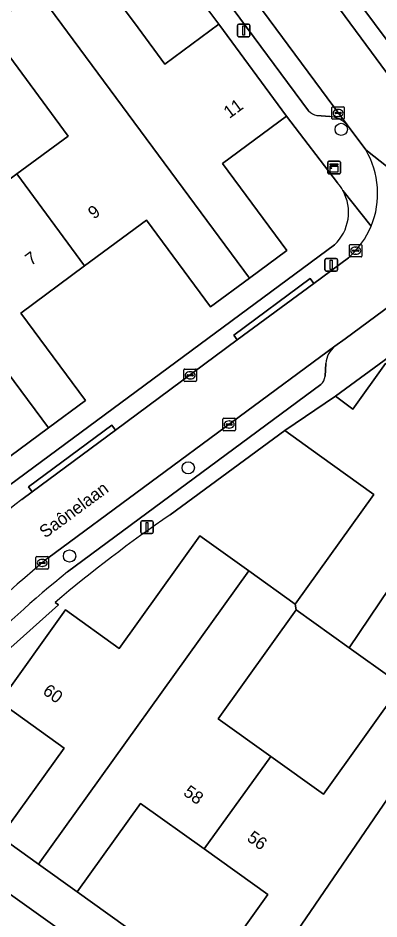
# Model space of a CAD drawing. Extents: x 157767 to 159172, y 387839 to 389425.
# Drawn here: x 158248.5 to 158277.3, y 388763.9 to 388835.7 of the extents above; entities that cross this region are included whole.
import ezdxf

# ---------------------------------------------------------------- set-up
doc = ezdxf.new("R2010")
doc.units = 0
for name, color, linetype in [('IMGEO_Boom', 7, 'Continuous'), ('IMGEO_Erf', 7, 'Continuous'), ('IMGEO_Kast', 7, 'Continuous'), ('IMGEO_Kolk', 7, 'Continuous'), ('IMGEO_Lichtmast', 7, 'Continuous'), ('IMGEO_Muur', 7, 'Continuous'), ('IMGEO_Openbare_ruimte_label', 7, 'Continuous'), ('IMGEO_Pand', 7, 'Continuous'), ('IMGEO_Pand_nummerreeks', 7, 'Continuous'), ('IMGEO_Parkeervlak_open', 7, 'Continuous'), ('IMGEO_Rijbaan_lokaal_open', 7, 'Continuous'), ('IMGEO_Voetpad_open', 7, 'Continuous')]:
    doc.layers.add(name, color=color, linetype=linetype)

msp = doc.modelspace()

# ---------------------------------------------------------------- linework, layer by layer
at = {"layer": 'IMGEO_Boom'}
for centre in [(158274.27, 388826.848), (158262.073, 388799.866), (158252.62, 388792.836)]:
    msp.add_circle(centre, 0.489, dxfattribs=at)
at = {"layer": 'IMGEO_Erf'}
for points in [[(158336.583, 388868.029), (158330.688, 388860.972), (158315.168, 388873.93), (158312.265, 388876.354), (158304.422, 388882.902), (158297.761, 388888.464), (158291.64, 388893.575), (158291.561, 388893.641), (158291.482, 388893.707), (158255.376, 388866.868), (158255.05, 388864.819), (158261.746, 388855.773), (158272.039, 388841.868), (158277.918, 388833.925), (158281.995, 388828.417)], [(158253.808, 388840.713), (158258.074, 388834.949), (158260.215, 388832.055), (158264.501, 388835.227), (158262.359, 388838.121)], [(158273.985, 388822.573), (158269.916, 388827.91), (158264.794, 388824.12), (158269.926, 388817.184), (158266.962, 388814.99), (158263.857, 388812.693), (158258.74, 388819.609), (158253.805, 388815.957), (158248.717, 388812.192), (158253.872, 388805.224), (158250.936, 388803.051), (158247.842, 388800.762), (158242.694, 388807.718), (158237.749, 388804.059), (158232.67, 388800.301), (158237.801, 388793.367), (158234.83, 388791.168), (158231.798, 388788.924), (158226.655, 388795.873), (158221.563, 388792.105)], [(158247.214, 388798.037), (158273.729, 388817.629)], [(158283.166, 388812.446), (158273.8, 388805.576), (158275.198, 388804.553), (158277.793, 388808.177), (158283.018, 388804.436), (158287.211, 388810.294), (158290.177, 388808.17), (158291.047, 388809.385), (158294.192, 388807.133), (158289.176, 388800.127), (158294.237, 388796.504), (158299.305, 388792.875), (158304.34, 388799.908), (158307.368, 388797.74), (158310.468, 388795.52), (158305.428, 388788.481), (158310.479, 388784.865), (158315.565, 388781.223), (158320.578, 388788.226), (158323.586, 388786.073), (158326.656, 388783.875), (158321.606, 388776.822), (158326.779, 388773.075), (158332.726, 388775.772)], [(158241.463, 388774.491), (158247.105, 388770.44), (158252.177, 388777.524), (158247.029, 388781.21), (158252.278, 388788.542), (158256.578, 388785.463), (158263.003, 388794.437), (158266.899, 388791.647), (158270.605, 388788.993), (158276.868, 388797.74), (158272.539, 388800.839), (158269.78, 388802.852), (158260.631, 388796.12)], [(158251.459, 388789.128), (158251.733, 388788.933), (158247.423, 388785.079), (158241.315, 388778.729)]]:
    msp.add_lwpolyline(points, dxfattribs=at)
for points in [[(158244.201, 388820.176), (158248.417, 388823.296), (158252.495, 388826.314), (158246.117, 388834.934), (158237.822, 388828.796)], [(158270.68, 388788.541), (158264.461, 388779.855), (158268.653, 388776.853), (158272.843, 388773.853), (158279.254, 388782.808), (158282.658, 388780.37), (158286.871, 388777.354), (158293.145, 388786.117), (158288.941, 388789.127), (158284.785, 388792.102), (158278.32, 388783.071), (158274.894, 388785.524)], [(158263.37, 388758.793), (158268.424, 388765.853), (158263.354, 388769.483), (158258.277, 388773.118), (158253.224, 388766.059)]]:
    msp.add_lwpolyline(points, close=True, dxfattribs=at)
for centre, radius, start, end in [((158271.281, 388820.242), 3.57, 29.11502, 40.76537), ((158271.269, 388820.235), 3.584, 313.34957, 29.11258), ((158322.931, 388704.884), 110.477, 124.32698, 130.31103)]:
    msp.add_arc(centre, radius, start, end, dxfattribs=at)
at = {"layer": 'IMGEO_Kast'}
for p, q in [((158273.274, 388824.299), (158274.115, 388824.299)), ((158274.115, 388824.299), (158273.274, 388824.299)), ((158273.199, 388823.374), (158273.199, 388824.215)), ((158273.199, 388824.215), (158273.199, 388823.374)), ((158274.199, 388824.224), (158274.199, 388823.383)), ((158274.199, 388823.383), (158274.199, 388824.224)), ((158274.124, 388823.299), (158273.283, 388823.299)), ((158273.283, 388823.299), (158274.124, 388823.299))]:
    msp.add_line(p, q, dxfattribs=at)
for points in [[(158273.394, 388824.089), (158273.994, 388824.089), (158273.994, 388824.004), (158273.394, 388824.004), (158273.394, 388824.089)], [(158273.394, 388823.914), (158273.994, 388823.914), (158273.994, 388823.425), (158273.394, 388823.425), (158273.394, 388823.914)]]:
    msp.add_lwpolyline(points, dxfattribs=at)
msp.add_circle((158273.478, 388823.763), 0.0377, dxfattribs=at)
for centre, start, end in [((158273.277, 388824.221), 92.4484, 184.28452), ((158273.277, 388824.221), 92.4484, 184.28452), ((158274.121, 388824.221), 2.4484, 94.28452), ((158274.121, 388824.221), 2.4484, 94.28452), ((158273.277, 388823.377), 182.4484, 274.28452), ((158273.277, 388823.377), 182.4484, 274.28452), ((158274.121, 388823.377), 272.4484, 4.28452), ((158274.121, 388823.377), 272.4484, 4.28452)]:
    msp.add_arc(centre, 0.0779, start, end, dxfattribs=at)
at = {"layer": 'IMGEO_Kolk'}
for p, q in [((158273.59, 388828.651), (158274.442, 388828.651)), ((158273.515, 388827.725), (158273.515, 388828.577)), ((158273.774, 388828.145), (158273.774, 388828.157)), ((158274.212, 388828.108), (158273.814, 388828.108)), ((158273.817, 388828.194), (158274.215, 388828.194)), ((158274.003, 388828.431), (158274.028, 388828.431)), ((158274.258, 388828.157), (158274.258, 388828.145)), ((158274.516, 388828.577), (158274.516, 388827.725)), ((158274.442, 388827.651), (158273.59, 388827.651)), ((158274.026, 388827.871), (158274.001, 388827.871)), ((158274.919, 388816.75), (158274.919, 388817.602)), ((158274.994, 388817.676), (158275.846, 388817.676)), ((158275.178, 388817.17), (158275.178, 388817.182)), ((158275.616, 388817.133), (158275.218, 388817.133)), ((158275.221, 388817.219), (158275.619, 388817.219)), ((158275.407, 388817.456), (158275.432, 388817.456)), ((158275.662, 388817.182), (158275.662, 388817.17)), ((158275.92, 388817.602), (158275.92, 388816.75)), ((158275.846, 388816.676), (158274.994, 388816.676)), ((158275.43, 388816.896), (158275.405, 388816.896)), ((158261.726, 388806.815), (158261.726, 388807.667)), ((158261.801, 388807.741), (158262.653, 388807.741)), ((158261.985, 388807.235), (158261.985, 388807.247)), ((158262.423, 388807.198), (158262.025, 388807.198)), ((158262.028, 388807.284), (158262.426, 388807.284)), ((158262.214, 388807.521), (158262.239, 388807.521)), ((158262.469, 388807.247), (158262.469, 388807.235)), ((158262.727, 388807.667), (158262.727, 388806.815)), ((158262.653, 388806.741), (158261.801, 388806.741)), ((158262.237, 388806.961), (158262.212, 388806.961)), ((158264.837, 388802.893), (158264.837, 388803.745)), ((158264.912, 388803.819), (158265.764, 388803.819)), ((158265.325, 388803.599), (158265.35, 388803.599)), ((158265.838, 388803.745), (158265.838, 388802.893)), ((158265.764, 388802.819), (158264.912, 388802.819)), ((158265.096, 388803.313), (158265.096, 388803.325)), ((158265.534, 388803.276), (158265.136, 388803.276)), ((158265.139, 388803.362), (158265.537, 388803.362)), ((158265.348, 388803.039), (158265.323, 388803.039)), ((158265.58, 388803.325), (158265.58, 388803.313)), ((158249.937, 388791.859), (158249.937, 388792.711)), ((158250.012, 388792.785), (158250.864, 388792.785)), ((158250.938, 388792.711), (158250.938, 388791.859)), ((158250.196, 388792.279), (158250.196, 388792.291)), ((158250.634, 388792.242), (158250.236, 388792.242)), ((158250.239, 388792.328), (158250.637, 388792.328)), ((158250.448, 388792.005), (158250.423, 388792.005)), ((158250.425, 388792.565), (158250.45, 388792.565)), ((158250.68, 388792.291), (158250.68, 388792.279)), ((158250.864, 388791.785), (158250.012, 388791.785))]:
    msp.add_line(p, q, dxfattribs=at)
for points in [[(158273.59, 388828.651), (158274.442, 388828.651)], [(158273.515, 388827.725), (158273.515, 388828.577)], [(158274.516, 388828.577), (158274.516, 388827.725)], [(158274.442, 388827.651), (158273.59, 388827.651)], [(158274.919, 388816.75), (158274.919, 388817.602)], [(158274.994, 388817.676), (158275.846, 388817.676)], [(158275.92, 388817.602), (158275.92, 388816.75)], [(158275.846, 388816.676), (158274.994, 388816.676)], [(158261.726, 388806.815), (158261.726, 388807.667)], [(158261.801, 388807.741), (158262.653, 388807.741)], [(158262.727, 388807.667), (158262.727, 388806.815)], [(158262.653, 388806.741), (158261.801, 388806.741)], [(158264.837, 388802.893), (158264.837, 388803.745)], [(158264.912, 388803.819), (158265.764, 388803.819)], [(158265.838, 388803.745), (158265.838, 388802.893)], [(158265.764, 388802.819), (158264.912, 388802.819)], [(158249.937, 388791.859), (158249.937, 388792.711)], [(158250.012, 388792.785), (158250.864, 388792.785)], [(158250.938, 388792.711), (158250.938, 388791.859)], [(158250.864, 388791.785), (158250.012, 388791.785)]]:
    msp.add_lwpolyline(points, dxfattribs=at)
for centre, radius, start, end in [((158273.592, 388828.575), 0.0765, 91.55205, 178.44795), ((158273.592, 388828.575), 0.0765, 91.55205, 178.44795), ((158274.44, 388828.575), 0.0765, 1.55205, 88.44795), ((158274.44, 388828.575), 0.0765, 1.55205, 88.44795), ((158273.814, 388828.154), 0.0403, 85.87752, 175.75265), ((158273.811, 388828.144), 0.0366, 178.93798, 274.71019), ((158274.215, 388828.151), 0.043, 264.86636, 352.45326), ((158274.219, 388828.156), 0.0386, 1.73085, 96.63898), ((158273.592, 388827.727), 0.0765, 181.55205, 268.44795), ((158273.592, 388827.727), 0.0765, 181.55205, 268.44795), ((158274.44, 388827.727), 0.0765, 271.55205, 358.44795), ((158274.44, 388827.727), 0.0765, 271.55205, 358.44795), ((158274.996, 388817.6), 0.0765, 91.55205, 178.44795), ((158274.996, 388817.6), 0.0765, 91.55205, 178.44795), ((158275.218, 388817.179), 0.0403, 85.87752, 175.75265), ((158275.215, 388817.169), 0.0366, 178.93798, 274.71019), ((158275.619, 388817.176), 0.043, 264.86636, 352.45326), ((158275.623, 388817.181), 0.0386, 1.73085, 96.63898), ((158275.844, 388817.6), 0.0765, 1.55205, 88.44795), ((158275.844, 388817.6), 0.0765, 1.55205, 88.44795), ((158274.996, 388816.752), 0.0765, 181.55205, 268.44795), ((158274.996, 388816.752), 0.0765, 181.55205, 268.44795), ((158275.844, 388816.752), 0.0765, 271.55205, 358.44795), ((158275.844, 388816.752), 0.0765, 271.55205, 358.44795), ((158261.803, 388807.665), 0.0765, 91.55205, 178.44795), ((158261.803, 388807.665), 0.0765, 91.55205, 178.44795), ((158262.025, 388807.244), 0.0403, 85.87752, 175.75265), ((158262.022, 388807.234), 0.0366, 178.93798, 274.71019), ((158262.426, 388807.241), 0.043, 264.86636, 352.45326), ((158262.43, 388807.246), 0.0386, 1.73085, 96.63898), ((158262.651, 388807.665), 0.0765, 1.55205, 88.44795), ((158262.651, 388807.665), 0.0765, 1.55205, 88.44795), ((158261.803, 388806.817), 0.0765, 181.55205, 268.44795), ((158261.803, 388806.817), 0.0765, 181.55205, 268.44795), ((158262.651, 388806.817), 0.0765, 271.55205, 358.44795), ((158262.651, 388806.817), 0.0765, 271.55205, 358.44795), ((158264.914, 388803.743), 0.0765, 91.55205, 178.44795), ((158264.914, 388803.743), 0.0765, 91.55205, 178.44795), ((158265.762, 388803.743), 0.0765, 1.55205, 88.44795), ((158265.762, 388803.743), 0.0765, 1.55205, 88.44795), ((158264.914, 388802.895), 0.0765, 181.55205, 268.44795), ((158264.914, 388802.895), 0.0765, 181.55205, 268.44795), ((158265.136, 388803.322), 0.0403, 85.87752, 175.75265), ((158265.133, 388803.312), 0.0366, 178.93798, 274.71019), ((158265.537, 388803.319), 0.043, 264.86636, 352.45326), ((158265.541, 388803.324), 0.0386, 1.73085, 96.63898), ((158265.762, 388802.895), 0.0765, 271.55205, 358.44795), ((158265.762, 388802.895), 0.0765, 271.55205, 358.44795), ((158250.014, 388792.709), 0.0765, 91.55205, 178.44795), ((158250.014, 388792.709), 0.0765, 91.55205, 178.44795), ((158250.862, 388792.709), 0.0765, 1.55205, 88.44795), ((158250.862, 388792.709), 0.0765, 1.55205, 88.44795), ((158250.236, 388792.288), 0.0403, 85.87752, 175.75265), ((158250.233, 388792.278), 0.0366, 178.93798, 274.71019), ((158250.637, 388792.285), 0.043, 264.86636, 352.45326), ((158250.641, 388792.29), 0.0386, 1.73085, 96.63898), ((158250.014, 388791.861), 0.0765, 181.55205, 268.44795), ((158250.014, 388791.861), 0.0765, 181.55205, 268.44795), ((158250.862, 388791.861), 0.0765, 271.55205, 358.44795), ((158250.862, 388791.861), 0.0765, 271.55205, 358.44795)]:
    msp.add_arc(centre, radius, start, end, dxfattribs=at)
for centre, major_axis, ratio, start_param, end_param in [((158274.002, 388828.151), (-0.387, 0.002), 0.722429, 4.712389, 7.853982), ((158274.027, 388828.151), (-0.39, 0.002), 0.717154, 1.570796, 4.712389), ((158275.406, 388817.176), (-0.387, 0.002), 0.722429, 4.712389, 7.853982), ((158275.431, 388817.176), (-0.39, 0.002), 0.717154, 1.570796, 4.712389), ((158262.213, 388807.241), (-0.387, 0.002), 0.722429, 4.712389, 7.853982), ((158262.238, 388807.241), (-0.39, 0.002), 0.717154, 1.570796, 4.712389), ((158265.324, 388803.319), (-0.387, 0.002), 0.722429, 4.712389, 7.853982), ((158265.349, 388803.319), (-0.39, 0.002), 0.717154, 1.570796, 4.712389), ((158250.424, 388792.285), (-0.387, 0.002), 0.722429, 4.712389, 7.853982), ((158250.449, 388792.285), (-0.39, 0.002), 0.717154, 1.570796, 4.712389)]:
    msp.add_ellipse(centre, major_axis=major_axis, ratio=ratio, start_param=start_param, end_param=end_param, dxfattribs=at)
at = {"layer": 'IMGEO_Lichtmast'}
for p, q in [((158266, 388834.335), (158266, 388835.135)), ((158266, 388835.135), (158266, 388834.335)), ((158266.1, 388835.235), (158266.89, 388835.235)), ((158266.89, 388835.235), (158266.1, 388835.235)), ((158266.99, 388835.135), (158266.99, 388834.335)), ((158266.99, 388834.335), (158266.99, 388835.135)), ((158266.89, 388834.235), (158266.1, 388834.235)), ((158266.1, 388834.235), (158266.89, 388834.235)), ((158272.973, 388815.643), (158272.973, 388816.443)), ((158272.973, 388816.443), (158272.973, 388815.643)), ((158273.073, 388816.543), (158273.863, 388816.543)), ((158273.863, 388816.543), (158273.073, 388816.543)), ((158273.963, 388816.443), (158273.963, 388815.643)), ((158273.963, 388815.643), (158273.963, 388816.443)), ((158273.863, 388815.543), (158273.073, 388815.543)), ((158273.073, 388815.543), (158273.863, 388815.543)), ((158258.39, 388795.639), (158259.18, 388795.639)), ((158259.18, 388795.639), (158258.39, 388795.639)), ((158258.29, 388794.739), (158258.29, 388795.539)), ((158258.29, 388795.539), (158258.29, 388794.739)), ((158259.28, 388795.539), (158259.28, 388794.739)), ((158259.28, 388794.739), (158259.28, 388795.539)), ((158259.18, 388794.639), (158258.39, 388794.639)), ((158258.39, 388794.639), (158259.18, 388794.639))]:
    msp.add_line(p, q, dxfattribs=at)
for points in [[(158266.42, 388835.11), (158266.57, 388835.11), (158266.57, 388834.36), (158266.42, 388834.36), (158266.42, 388835.11)], [(158273.393, 388816.418), (158273.543, 388816.418), (158273.543, 388815.668), (158273.393, 388815.668), (158273.393, 388816.418)], [(158258.71, 388795.514), (158258.86, 388795.514), (158258.86, 388794.764), (158258.71, 388794.764), (158258.71, 388795.514)]]:
    msp.add_lwpolyline(points, dxfattribs=at)
for centre, start, end in [((158266.1, 388835.135), 90, 180), ((158266.1, 388835.135), 90, 180), ((158266.89, 388835.135), 0, 90), ((158266.89, 388835.135), 360, 90), ((158266.1, 388834.335), 180, 270), ((158266.1, 388834.335), 180, 270), ((158266.89, 388834.335), 270, 0), ((158266.89, 388834.335), 270, 0), ((158273.073, 388816.443), 90, 180), ((158273.073, 388816.443), 90, 180), ((158273.863, 388816.443), 0, 90), ((158273.863, 388816.443), 360, 90), ((158273.073, 388815.643), 180, 270), ((158273.073, 388815.643), 180, 270), ((158273.863, 388815.643), 270, 0), ((158273.863, 388815.643), 270, 0), ((158258.39, 388795.539), 90, 180), ((158258.39, 388795.539), 90, 180), ((158259.18, 388795.539), 0, 90), ((158259.18, 388795.539), 360, 90), ((158258.39, 388794.739), 180, 270), ((158258.39, 388794.739), 180, 270), ((158259.18, 388794.739), 270, 0), ((158259.18, 388794.739), 270, 0)]:
    msp.add_arc(centre, 0.1, start, end, dxfattribs=at)
at = {"layer": 'IMGEO_Muur'}
msp.add_lwpolyline([(158260.631, 388796.12), (158269.78, 388802.852)], dxfattribs=at)
msp.add_arc((158322.931, 388704.884), 110.477, 124.32698, 130.31103, dxfattribs=at)
at = {"layer": 'IMGEO_Pand'}
for points in [[(158253.808, 388840.713), (158250.033, 388837.877), (158266.962, 388814.99), (158269.926, 388817.184), (158264.794, 388824.12), (158269.916, 388827.91), (158264.501, 388835.227), (158260.215, 388832.055), (158258.074, 388834.949)], [(158248.417, 388823.296), (158253.805, 388815.957), (158258.74, 388819.609), (158263.857, 388812.693), (158266.962, 388814.99), (158250.033, 388837.877), (158246.117, 388834.934), (158252.495, 388826.314)], [(158248.417, 388823.296), (158244.201, 388820.176), (158237.822, 388828.796), (158233.955, 388825.929), (158250.936, 388803.051), (158253.872, 388805.224), (158248.717, 388812.192), (158253.805, 388815.957)], [(158232.312, 388811.414), (158237.749, 388804.059), (158242.694, 388807.718), (158247.842, 388800.762), (158250.936, 388803.051), (158233.955, 388825.929), (158230.052, 388823.035), (158236.408, 388814.445)], [(158270.605, 388788.993), (158270.68, 388788.541), (158274.894, 388785.524), (158290.177, 388808.17), (158287.211, 388810.294), (158283.018, 388804.436), (158277.793, 388808.177), (158275.198, 388804.553), (158273.8, 388805.576), (158269.78, 388802.852), (158272.539, 388800.839), (158276.868, 388797.74)], [(158294.237, 388796.504), (158289.176, 388800.127), (158294.192, 388807.133), (158291.047, 388809.385), (158290.177, 388808.17), (158274.894, 388785.524), (158278.32, 388783.071), (158284.785, 388792.102), (158288.941, 388789.127)], [(158250.14, 388768.267), (158266.899, 388791.647), (158263.003, 388794.437), (158256.578, 388785.463), (158252.278, 388788.542), (158247.029, 388781.21), (158252.177, 388777.524), (158247.105, 388770.44)], [(158250.14, 388768.267), (158253.224, 388766.059), (158258.277, 388773.118), (158263.354, 388769.483), (158268.653, 388776.853), (158264.461, 388779.855), (158270.68, 388788.541), (158270.605, 388788.993), (158266.899, 388791.647)], [(158266.422, 388756.608), (158282.658, 388780.37), (158279.254, 388782.808), (158272.843, 388773.853), (158268.653, 388776.853), (158263.354, 388769.483), (158268.424, 388765.853), (158263.37, 388758.793)], [(158266.422, 388756.608), (158269.514, 388754.394), (158274.563, 388761.446), (158279.643, 388757.81), (158284.821, 388765.22), (158280.519, 388768.3), (158286.782, 388777.048), (158286.871, 388777.354), (158282.658, 388780.37)]]:
    msp.add_lwpolyline(points, close=True, dxfattribs=at)
at = {"layer": 'IMGEO_Parkeervlak_open'}
for points in [[(158212.45, 388908.288), (158223.833, 388892.931), (158226.089, 388889.887), (158233.273, 388880.195), (158237.779, 388874.116), (158245.185, 388864.125), (158249.697, 388858.026), (158256.865, 388848.337), (158259.129, 388845.277), (158271.67, 388828.325)], [(158274.737, 388827.212), (158267.997, 388836.311), (158266.338, 388838.549), (158234.731, 388881.216)], [(158272.337, 388827.948), (158273.348, 388827.877)], [(158273.771, 388809.562), (158250.884, 388792.658)], [(158272.98, 388807.181), (158273.041, 388808.191)], [(158252.439, 388791.566), (158272.646, 388806.502)]]:
    msp.add_lwpolyline(points, dxfattribs=at)
for centre, radius, start, end in [((158272.575, 388829.147), 1.222, 222.25922, 258.789), ((158273.175, 388825.732), 2.152, 43.45275, 85.38062), ((158274.976, 388808.041), 1.941, 128.37613, 175.55701), ((158271.984, 388807.249), 0.998, 311.53863, 356.07623), ((158310.651, 388719.614), 94.38, 129.29111, 137.10427), ((158319.604, 388709.295), 106.206, 129.22795, 134.84951)]:
    msp.add_arc(centre, radius, start, end, dxfattribs=at)
at = {"layer": 'IMGEO_Rijbaan_lokaal_open'}
for points in [[(158282.313, 388825.851), (158280.926, 388827.34), (158279.985, 388828.545), (158278.629, 388830.379), (158276.689, 388833.002), (158272.022, 388839.312), (158267.997, 388836.311), (158274.737, 388827.212), (158276.224, 388825.205), (158287.277, 388816.484)], [(158287.277, 388816.484), (158276.224, 388825.205)], [(158274.836, 388816.604), (158272.082, 388814.566), (158265.987, 388810.056), (158256.288, 388802.879), (158249.633, 388797.955), (158248.8, 388797.338)], [(158273.771, 388809.562), (158274.581, 388810.158), (158277.65, 388812.417), (158278.648, 388813.151), (158282.05, 388815.647)], [(158250.884, 388792.658), (158273.771, 388809.562)], [(158225.684, 388782.421), (158223.612, 388784.469), (158219.469, 388781.318), (158221.196, 388779.309), (158221.977, 388778.576), (158223.383, 388777.257), (158224.979, 388776.025), (158238.07, 388766.681), (158240.517, 388764.935), (158245.438, 388761.423), (158250.963, 388757.479), (158255.894, 388753.959), (158258.337, 388752.216), (158261.442, 388750), (158263.735, 388748.363), (158266.198, 388746.605), (158268.652, 388744.854), (158271.532, 388748.905), (158270.006, 388750), (158252.289, 388762.708), (158251.251, 388763.45), (158245.08, 388767.857)]]:
    msp.add_lwpolyline(points, dxfattribs=at)
for centre, radius, start, end in [((158270.374, 388821.738), 6.8, 337.51095, 30.65224), ((158270.373, 388821.733), 6.799, 311.02428, 337.55022), ((158306.783, 388723.17), 94.143, 128.01727, 134.84134), ((158310.651, 388719.614), 94.38, 129.29111, 137.10427)]:
    msp.add_arc(centre, radius, start, end, dxfattribs=at)
at = {"layer": 'IMGEO_Voetpad_open'}
for points in [[(158281.995, 388828.417), (158277.918, 388833.925), (158272.039, 388841.868), (158261.746, 388855.773), (158255.05, 388864.819), (158248.771, 388873.283), (158240.436, 388884.544), (158232.096, 388895.814), (158216.607, 388916.741), (158214.442, 388919.362)], [(158207.15, 388918.744), (158204.311, 388916.804), (158210.515, 388908.209), (158215.899, 388900.933), (158258.094, 388843.884), (158262.359, 388838.121), (158264.501, 388835.227), (158269.916, 388827.91), (158273.985, 388822.573)], [(158215.104, 388916.304), (158215.175, 388916.18), (158237.152, 388886.463), (158238.796, 388884.24), (158247.84, 388872.011), (158248.676, 388872.629), (158254.88, 388864.24), (158254.044, 388863.622), (158270.383, 388841.529), (158272.022, 388839.312), (158276.689, 388833.002), (158278.629, 388830.379), (158279.027, 388830.68), (158281.325, 388827.642), (158280.926, 388827.34), (158282.313, 388825.851), (158282.628, 388826.242), (158285.614, 388823.838), (158285.3, 388823.446)], [(158271.67, 388828.325), (158259.129, 388845.277), (158258.726, 388844.98), (158256.463, 388848.04), (158256.865, 388848.337), (158249.697, 388858.026), (158249.296, 388857.729), (158244.784, 388863.828), (158245.185, 388864.125), (158237.779, 388874.116)], [(158273.348, 388827.877), (158272.337, 388827.948)], [(158276.224, 388825.205), (158274.737, 388827.212)], [(158274.4, 388821.979), (158276.657, 388819.137)], [(158276.657, 388819.137), (158274.4, 388821.979)], [(158273.729, 388817.629), (158247.214, 388798.037)], [(158248.8, 388797.338), (158249.633, 388797.955), (158249.337, 388798.356), (158255.996, 388803.274), (158256.288, 388802.879), (158265.987, 388810.056), (158265.701, 388810.443), (158271.8, 388814.948), (158272.082, 388814.566), (158274.836, 388816.604)], [(158286.796, 388813.088), (158282.05, 388815.647), (158278.648, 388813.151), (158277.65, 388812.417), (158274.581, 388810.158), (158273.771, 388809.562)], [(158260.631, 388796.12), (158269.78, 388802.852), (158273.8, 388805.576), (158283.166, 388812.446)], [(158273.041, 388808.191), (158272.98, 388807.181)], [(158272.646, 388806.502), (158252.439, 388791.566)], [(158247.423, 388785.079), (158251.733, 388788.933), (158251.459, 388789.128)], [(158266.422, 388756.608), (158263.37, 388758.793), (158253.224, 388766.059), (158250.14, 388768.267), (158247.105, 388770.44), (158241.463, 388774.491), (158237.161, 388777.23)], [(158239.802, 388771.625), (158245.08, 388767.857), (158251.251, 388763.45), (158252.289, 388762.708)]]:
    msp.add_lwpolyline(points, dxfattribs=at)
for points in [[(158272.082, 388814.566), (158271.8, 388814.948), (158265.701, 388810.443), (158265.987, 388810.056)], [(158249.633, 388797.955), (158256.288, 388802.879), (158255.996, 388803.274), (158249.337, 388798.356)]]:
    msp.add_lwpolyline(points, close=True, dxfattribs=at)
for centre, radius, start, end in [((158272.575, 388829.147), 1.222, 222.25922, 258.789), ((158273.175, 388825.732), 2.152, 43.45275, 85.38062), ((158270.374, 388821.738), 6.8, 337.51095, 30.65224), ((158271.281, 388820.242), 3.57, 29.11502, 40.76537), ((158271.269, 388820.235), 3.584, 313.34957, 29.11258), ((158270.373, 388821.733), 6.799, 311.02428, 337.55022), ((158274.976, 388808.041), 1.941, 128.37613, 175.55701), ((158271.984, 388807.249), 0.998, 311.53863, 356.07623), ((158306.783, 388723.17), 94.143, 128.01727, 134.84134), ((158322.931, 388704.884), 110.477, 124.32698, 130.31103), ((158319.604, 388709.295), 106.206, 129.22795, 134.84951)]:
    msp.add_arc(centre, radius, start, end, dxfattribs=at)

# ---------------------------------------------------------------- texts
at = {"layer": 'IMGEO_Openbare_ruimte_label'}
msp.add_text('Saônelaan', height=1, rotation=36.37707, dxfattribs=at).set_placement((158250.671, 388794.219))
at = {"layer": 'IMGEO_Pand_nummerreeks'}
for s, rotation, p in [('11', 36.49942, (158265.356, 388827.671)), ('9', 36.50219, (158254.552, 388819.644)), ('7', 36.50057, (158249.541, 388815.936)), ('60', 324.3971, (158250.4, 388781.896)), ('58', 324.39832, (158261.613, 388773.829)), ('56', 324.39823, (158266.684, 388770.198))]:
    msp.add_text(s, height=1, rotation=rotation, dxfattribs=at).set_placement(p)

doc.saveas('drawing.dxf')
